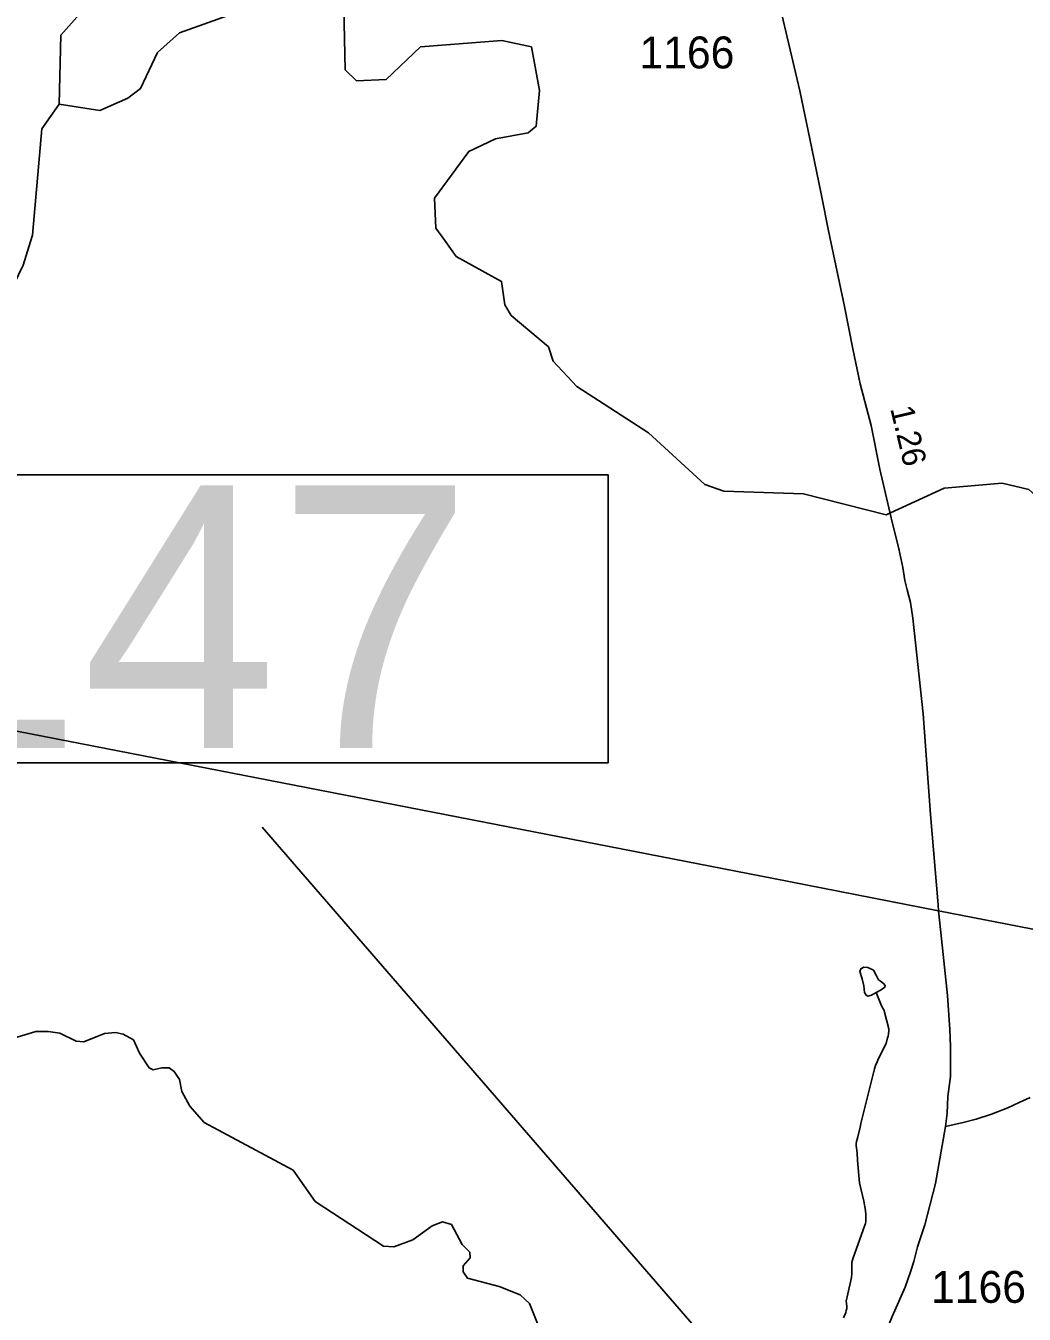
# Model space of a CAD drawing. Extents: x 1950930 to 2061844, y 904556 to 1017002.
# Drawn here: x 1967458 to 1972777, y 951576 to 958442 of the extents above; entities that cross this region are included whole.
import ezdxf

# ---------------------------------------------------------------- set-up
doc = ezdxf.new("R2010")
doc.units = 0
for name, color, linetype in [('Exist Hydrographic Creek Single Shore', 7, 'Continuous'), ('Exist Hydrographic Misc Water Feature', 7, 'Continuous'), ('Exist Road Primary US Structure Standard Bridge CELL', 7, 'Continuous'), ('Exist Road Secondary Structure Pipe Number Label', 7, 'Continuous'), ('Exist Road Secondary Type 51 Attributed', 7, 'Continuous'), ('Exist Road Secondary Type 51 Number Label', 7, 'Continuous'), ('Exist Utilities Electrical Transmission Line', 7, 'Continuous')]:
    doc.layers.add(name, color=color, linetype=linetype)

msp = doc.modelspace()

# ---------------------------------------------------------------- linework, layer by layer
at = {"layer": 'Exist Hydrographic Creek Single Shore'}
for points in [[(1967635.3, 958024.8), (1967644.3, 958392.2), (1967886.3, 958666.1), (1967919.3, 958931.3), (1968111.4, 959173.5), (1968343.2, 959296.1), (1968441, 959368.7), (1968653.4, 959625.1), (1969020.4, 959906.3), (1969087.3, 960131.4), (1969095.3, 960557.9)], [(1967492, 957320.9), (1967493.4, 957325.4), (1967543.5, 957892.1), (1967635.3, 958024.8)], [(1966460.4, 955495.5), (1966408.3, 955614.8), (1966400.3, 955808.5), (1966442.3, 955965.3), (1966567.4, 956182.6), (1966801.4, 956483), (1967293.3, 956856.8), (1967443.4, 957165.5), (1967492, 957320.9)], [(1970198.3, 951490), (1970142.5, 951633.2), (1970092.4, 951679.1), (1969979.4, 951722.9), (1969811.9, 951768.7), (1969787.6, 951801.6), (1969787.6, 951834.6), (1969824.8, 951876.1), (1969823.4, 951906.2), (1969783.3, 951947.1), (1969726, 952054.5), (1969678.8, 952068.8), (1969623, 952047.4), (1969520, 951972.9), (1969419.8, 951935.7), (1969364, 951938.5), (1968999.4, 952177.4), (1968883.5, 952343.9), (1968407.9, 952598.4), (1968332.1, 952684.2), (1968289.2, 952762.9), (1968276.3, 952825.9), (1968249.1, 952868.9), (1968221.9, 952889), (1968183.3, 952889), (1968137.5, 952878.9), (1968114.6, 952888.4), (1968064.5, 952967.1), (1968031.5, 953037.3), (1967977.2, 953068.8), (1967935.7, 953077.4), (1967877, 953071.7), (1967767.4, 953026.7), (1967726.7, 953031.6), (1967639.4, 953074.5), (1967577.9, 953081.7), (1967512, 953083.1), (1967275.5, 953010.6)]]:
    msp.add_lwpolyline(points, dxfattribs=at)
at = {"layer": 'Exist Hydrographic Misc Water Feature'}
for points in [[(1968610.3, 958523.1), (1968277.3, 958405.3), (1968160.5, 958299.5), (1968069.4, 958107.7), (1968002.4, 958056.6), (1967852.5, 957990.8), (1967635.3, 958024.8)], [(1969690, 957298.3), (1969643.4, 957362.9), (1969635.4, 957524), (1969818.3, 957772.9), (1969960.4, 957838.9), (1970135.3, 957871.4), (1970177.4, 957906.6), (1970194.4, 958096.6), (1970152.3, 958330.5), (1969994.5, 958363.3), (1969560.4, 958329.7), (1969377.4, 958156.2), (1969219.4, 958149.6), (1969160.3, 958206.6), (1969152.3, 958538.2)], [(1974144.5, 955491.1), (1973593.3, 955811), (1973268.3, 955771.7), (1972968.3, 955820.6), (1972801.4, 955971.7), (1972659.5, 956004.2), (1972351.3, 955977.8), (1972042.5, 955836.5), (1971601.5, 955947.3), (1971176.4, 955962.7), (1971076.3, 955997.5), (1970776.3, 956272.9), (1970393.5, 956520.4), (1970268.4, 956654.2), (1970243.4, 956730.3), (1970043.5, 956898.5), (1970010.5, 956954.9), (1969993.4, 957080), (1969751.5, 957213), (1969690, 957298.3)], [(1971989.4, 953289.7), (1971963.7, 953276.8), (1971943.7, 953271.1), (1971935.8, 953275.4), (1971926.5, 953289.7), (1971922.9, 953325.5), (1971913.6, 953362.7), (1971901.4, 953402.1), (1971907.2, 953417.2), (1971922.9, 953425.8), (1971944.4, 953422.9), (1971974.4, 953408.6), (1971988.7, 953383.5), (1972000.9, 953358.5), (1972011.6, 953351.3), (1972028.1, 953339.1), (1972037.4, 953326.9), (1972034.5, 953318.4), (1972014.5, 953304.8), (1971989.4, 953289.7)], [(1971815.3, 951557.4), (1971822.9, 951576.2), (1971826.4, 951585.9), (1971829.2, 951595.7), (1971831.5, 951605.5), (1971832.9, 951614.4), (1971830.3, 951635), (1971829.6, 951644.9), (1971837, 951684.1), (1971858.1, 951771.5), (1971859.2, 951792), (1971859.2, 951801.8), (1971859.2, 951811.7), (1971858.8, 951821.5), (1971858.8, 951831.4), (1971859.8, 951851.9), (1971863.9, 951871.5), (1971928.9, 952049.9), (1971931.1, 952059.6), (1971932.8, 952069.4), (1971933.8, 952079.2), (1971934.4, 952089.9), (1971933.4, 952109.6), (1971931.1, 952129.3), (1971922.1, 952178.8), (1971899.8, 952276), (1971889.1, 952395.3), (1971887.1, 952435.5), (1971882.7, 952475.8), (1971882.5, 952485.6), (1971883.8, 952495.5), (1971889.9, 952514.2), (1971903.9, 952572.2), (1971906.1, 952592.6), (1971979.7, 952883.2), (1971985.9, 952901.9), (1971993.3, 952920.7), (1971997.2, 952929.6), (1972001.5, 952938.5), (1972041.9, 953018.9), (1972049.9, 953048.4), (1972052.1, 953058.1), (1972054.2, 953067.9), (1972057, 953087.5), (1972056.4, 953097.5), (1972033.9, 953184.8), (1972031, 953193.9), (1972016.2, 953219.7), (1971989.4, 953289.7)]]:
    msp.add_lwpolyline(points, dxfattribs=at)
at = {"layer": 'Exist Road Secondary Structure Pipe Number Label'}
msp.add_line((1971319.9, 951166.4), (1968716.8, 954171.4), dxfattribs=at)
msp.add_lwpolyline([(1965495.5, 956049.3), (1970560.1, 956049.3), (1970560.1, 954513.9), (1965495.5, 954513.9)], close=True, dxfattribs=at)
at = {"layer": 'Exist Road Secondary Type 51 Attributed'}
for points in [[(1972358.3, 952577), (1972366.4, 952646.9), (1972370.5, 952736.9), (1972384.7, 952842.9), (1972384.7, 952916.8), (1972384.9, 953002.8), (1972381.2, 953092.7), (1972369.5, 953274.8), (1972333, 953610), (1972321.5, 953725.5), (1972318.3, 953756.8), (1972277.3, 954238.8), (1972238.3, 954774.7), (1972183.2, 955284.7), (1972171.3, 955368.7), (1972153.5, 955436.7), (1972141.5, 955485.8), (1972131, 955556), (1972109.2, 955654.1), (1972069.3, 955820), (1972007.4, 956080), (1971961.4, 956312), (1971903.6, 956534.1), (1971863.6, 956720), (1971819.9, 956946), (1971734, 957349.9), (1971698.1, 957537.9), (1971646.3, 957788.1), (1971582.4, 958095.9), (1971500.6, 958441.9), (1971416.8, 958800)], [(1972808.5, 952730.1), (1972750.4, 952704.1), (1972690.3, 952676.2), (1972602.3, 952642.5), (1972522.2, 952614.6), (1972452.3, 952596.7), (1972358.3, 952577)], [(1971188.4, 949235.5), (1971192.5, 949299.5), (1971208.7, 949405.5), (1971226.8, 949487.5), (1971255, 949579.3), (1971297.1, 949707.3), (1971335.5, 949807.1), (1971381.6, 949921), (1971496, 950198.8), (1971614.6, 950484.6), (1971740.2, 950790.7), (1971875.6, 951100.1), (1971990.2, 951359.7), (1972073.6, 951563.3), (1972142.8, 951719.9), (1972172.1, 951801.9), (1972188.6, 951857.6), (1972209.7, 951934.4), (1972248.8, 952051.8), (1972304.5, 952271.6), (1972358.3, 952577)]]:
    msp.add_lwpolyline(points, dxfattribs=at)
at = {"layer": 'Exist Utilities Electrical Transmission Line'}
for p, q in [((1972321.5, 953725.5), (1971441.1, 953897.1)), ((1973861.8, 953425.2), (1972321.5, 953725.5))]:
    msp.add_line(p, q, dxfattribs=at)
msp.add_lwpolyline([(1963364.7, 955579.2), (1964034, 955490.3), (1964122.1, 955462.3), (1965317.1, 955159.9), (1966606.1, 954839.6), (1971441.1, 953897.1)], dxfattribs=at)

# ---------------------------------------------------------------- texts
at = {"layer": 'Exist Road Primary US Structure Standard Bridge CELL'}
msp.add_text('1.26', height=125, rotation=283.37973, dxfattribs=at).set_placement((1972063, 956402.4))
at = {"layer": 'Exist Road Secondary Structure Pipe Number Label'}
msp.add_text('P147', height=1400, dxfattribs=at).set_placement((1965467.1, 954593))
at = {"layer": 'Exist Road Secondary Type 51 Number Label'}
for p in [(1970727.6, 958214.9), (1972281.2, 951636.5)]:
    msp.add_text('1166', height=170, dxfattribs=at).set_placement(p)

doc.saveas('drawing.dxf')
